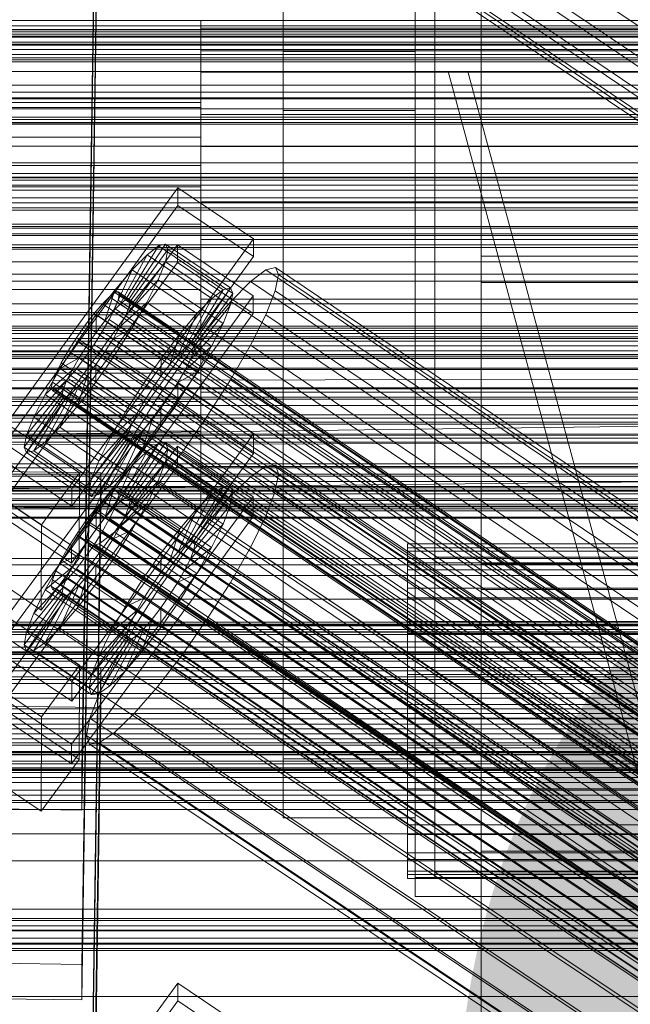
# Model space of a CAD drawing. Header units: millimetres. Extents: x -4738 to 65662, y -68080 to 6847.
# Tile 327 of 656: x -370 to -277, y -33311 to -33162. Entities that reach past the tile are written whole.
import ezdxf

# ---------------------------------------------------------------- set-up
doc = ezdxf.new("R2010")
doc.units = ezdxf.units.MM
for name, color, linetype, lineweight in [('COTAS_O', 1, 'Continuous', 0), ('frontal_briquetadora', 7, 'Continuous', 0), ('frontal_C01', 7, 'Continuous', 0), ('frontal_C02', 7, 'Continuous', 0), ('frontal_C03', 7, 'Continuous', 0), ('frontal_secador', 7, 'Continuous', 0)]:
    doc.layers.add(name, color=color, linetype=linetype, lineweight=lineweight)
doc.dimstyles.new('R19_100', dxfattribs={"dimtxt": 250, "dimasz": 150, "dimexe": 150, "dimexo": 80, "dimgap": 100, "dimtad": 1, "dimtih": 1, "dimtoh": 1, "dimdsep": 46, "dimcen": 0.09, "dimadec": 0, "dimazin": 0, "dimtfac": 1, "dimtdec": 4, "dimtofl": 0, "dimtmove": 0, "dimatfit": 3, "dimfxl": 1, "dimtolj": 1, "dimtzin": 0, "dimarcsym": 0})

# ---------------------------------------------------------------- blocks, each defined once
blk = doc.blocks.new('DIM_R30_51')
at = {"layer": 'COTAS_O'}
for p, q in [((-650, -33700), (50, -33700)), ((50, -33700), (5, -33850)), ((50, -34900), (50, -33700)), ((50, -33700), (95, -33850)), ((50, -34900), (5, -34750)), ((50, -34900), (95, -34750)), ((-650, -34900), (50, -34900))]:
    blk.add_line(p, q, dxfattribs=at)
blk.add_text('1200 O', height=250, rotation=90, dxfattribs=at).set_placement((-50, -34300))

msp = doc.modelspace()

# ---------------------------------------------------------------- linework, layer by layer
at = {"layer": 'frontal_briquetadora'}
for p, q in [((-170, -33670), (-305, -33170)), ((-305, -33170), (-302, -33170)), ((345, -33170), (-305, -33170)), ((-167, -33670), (-302, -33170))]:
    msp.add_line(p, q, dxfattribs=at)
at = {"layer": 'frontal_C01'}
for p, q in [((-357.646, -33110.284), (-360.514, -33305.395)), ((-355.541, -33109.567), (-171.232, -33233.902)), ((-357.863, -33114.168), (-173.554, -33238.503)), ((-360.514, -33310.787), (-357.646, -33115.677)), ((-352.572, -33116.191), (-168.263, -33240.526)), ((-359.326, -33117.821), (-175.016, -33242.156)), ((-355.584, -33119.252), (-171.275, -33243.586)), ((-359.83, -33120.276), (-175.521, -33244.611)), ((-359.341, -33121.366), (-175.032, -33245.701)), ((-357.893, -33121.017), (-173.584, -33245.351)), ((-300, -33197.985), (-300, -33151.469)), ((-300, -33155.362), (-300, -33202.015)), ((-342.5, -33166.88), (-342.5, -33162.272)), ((-342.5, -33162.272), (-342.5, -33163.407)), ((342.5, -33162.272), (-342.5, -33162.272)), ((-342.5, -33163.407), (-342.5, -33170.113)), ((342.5, -33163.407), (-342.5, -33163.407)), ((-342.5, -33176.531), (-342.5, -33166.88)), ((342.5, -33166.88), (-342.5, -33166.88)), ((-342.5, -33170.113), (-342.5, -33181.37)), ((342.5, -33170.113), (-342.5, -33170.113)), ((-342.5, -33174.682), (-450.5, -33174.682)), ((-342.5, -33175.444), (-342.5, -33174.682)), ((-342.5, -33174.682), (-342.5, -33177.775)), ((-342.5, -33175.444), (-450.5, -33175.444)), ((-342.5, -33179.945), (-342.5, -33175.444)), ((-342.5, -33189.755), (-342.5, -33176.531)), ((342.5, -33176.531), (-342.5, -33176.531)), ((-342.5, -33177.775), (-450.5, -33177.775)), ((-342.5, -33177.775), (-342.5, -33184.251)), ((-342.5, -33179.945), (-450.5, -33179.945)), ((-342.5, -33187.498), (-342.5, -33179.945)), ((-342.5, -33181.37), (-342.5, -33195.462)), ((342.5, -33181.37), (-342.5, -33181.37)), ((-342.5, -33184.251), (-450.5, -33184.251)), ((-342.5, -33184.251), (-342.5, -33193.125)), ((-342.5, -33187.498), (-450.5, -33187.498)), ((-373.501, -33225.492), (-345.969, -33187.638)), ((-345.981, -33190.334), (-345.969, -33187.638)), ((-345.969, -33187.638), (-334.501, -33195.374)), ((-342.5, -33196.955), (-342.5, -33187.498)), ((-342.5, -33204.538), (-342.5, -33189.755)), ((-342.5, -33189.755), (342.5, -33189.755)), ((-345.981, -33190.334), (-373.513, -33228.189)), ((-334.513, -33198.071), (-345.981, -33190.334)), ((-450.5, -33193.125), (-342.5, -33193.125)), ((-342.5, -33193.125), (-342.5, -33203.045)), ((-334.501, -33195.374), (-362.033, -33233.229)), ((-342.5, -33195.462), (-342.5, -33210.245)), ((342.5, -33195.462), (-342.5, -33195.462)), ((-334.501, -33195.374), (-334.513, -33198.071)), ((-342.5, -33196.955), (-450.5, -33196.955)), ((-373.539, -33234.12), (-346.008, -33196.266)), ((-353.892, -33204.631), (-348.918, -33196.453)), ((-353.378, -33204.507), (-347.835, -33196.192)), ((-353.205, -33204.893), (-347.47, -33197.007)), ((-348.918, -33196.453), (-350.645, -33197.773)), ((-347.835, -33196.192), (-348.918, -33196.453)), ((-348.918, -33196.453), (-339.088, -33203.084)), ((-347.847, -33198.843), (-347.47, -33197.007)), ((-347.835, -33196.192), (-338.005, -33202.823)), ((-347.47, -33197.007), (-347.835, -33196.192)), ((-347.47, -33197.007), (-337.64, -33203.638)), ((-346.02, -33198.962), (-346.008, -33196.266)), ((-346.008, -33196.266), (-334.539, -33204.002)), ((-342.5, -33206.875), (-342.5, -33196.955)), ((-346.02, -33198.962), (-373.551, -33236.816)), ((-362.045, -33235.925), (-334.513, -33198.071)), ((-354.71, -33205.256), (-350.645, -33197.773)), ((-353.384, -33205.763), (-347.847, -33198.843)), ((-350.645, -33197.773), (-352.899, -33200.063)), ((-350.645, -33197.773), (-340.816, -33204.405)), ((-348.941, -33201.576), (-347.847, -33198.843)), ((-347.847, -33198.843), (-338.017, -33205.475)), ((-334.551, -33206.698), (-346.02, -33198.962)), ((-300, -33244.638), (-300, -33197.985)), ((300, -33197.985), (-300, -33197.985)), ((-355.777, -33206.341), (-352.899, -33200.063)), ((-352.899, -33200.063), (-355.525, -33203.165)), ((-352.899, -33200.063), (-343.069, -33206.694)), ((-332.629, -33200.061), (-334.938, -33201.826)), ((-331.181, -33199.711), (-332.629, -33200.061)), ((-332.629, -33200.061), (-148.32, -33324.396)), ((-330.692, -33200.801), (-331.181, -33199.711)), ((-331.181, -33199.711), (-146.872, -33324.046)), ((-353.902, -33207.058), (-348.941, -33201.576)), ((-350.678, -33205.018), (-348.941, -33201.576)), ((-348.941, -33201.576), (-339.111, -33208.207)), ((-334.938, -33201.826), (-337.95, -33204.886)), ((-334.938, -33201.826), (-150.629, -33326.161)), ((-331.197, -33203.256), (-330.692, -33200.801)), ((-330.692, -33200.801), (-146.383, -33325.136)), ((-300, -33202.015), (-300, -33248.531)), ((300, -33202.015), (-300, -33202.015)), ((-342.5, -33203.045), (-450.5, -33203.045)), ((-355.525, -33203.165), (-358.345, -33206.868)), ((-357.021, -33207.81), (-355.525, -33203.165)), ((-355.017, -33203.402), (-355.53, -33203.526)), ((-355.525, -33203.165), (-345.695, -33209.796)), ((-354.844, -33203.788), (-355.017, -33203.402)), ((-355.017, -33203.402), (-141.218, -33347.63)), ((-339.088, -33203.084), (-344.062, -33211.262)), ((-338.005, -33202.823), (-343.549, -33211.138)), ((-342.5, -33203.045), (-342.5, -33212.502)), ((-340.816, -33204.405), (-339.088, -33203.084)), ((-339.088, -33203.084), (-338.005, -33202.823)), ((-338.005, -33202.823), (-337.64, -33203.638)), ((-332.659, -33206.909), (-331.197, -33203.256)), ((-331.197, -33203.256), (-146.887, -33327.591)), ((-334.539, -33204.002), (-362.071, -33241.856)), ((-356.348, -33204.151), (-357.415, -33205.236)), ((-355.53, -33203.526), (-356.348, -33204.151)), ((-356.348, -33204.151), (-142.549, -33348.38)), ((-355.541, -33205.952), (-355.022, -33204.658)), ((-355.53, -33203.526), (-141.731, -33347.754)), ((-355.022, -33204.658), (-354.844, -33203.788)), ((-355.022, -33204.658), (-141.224, -33348.886)), ((-354.844, -33203.788), (-141.045, -33348.016)), ((-354.71, -33205.256), (-353.892, -33204.631)), ((-353.892, -33204.631), (-353.378, -33204.507)), ((-344.062, -33211.262), (-353.892, -33204.631)), ((-353.205, -33204.893), (-353.384, -33205.763)), ((-343.549, -33211.138), (-353.378, -33204.507)), ((-353.378, -33204.507), (-353.205, -33204.893)), ((-343.376, -33211.525), (-353.205, -33204.893)), ((-340.816, -33204.405), (-344.88, -33211.888)), ((-337.64, -33203.638), (-343.376, -33211.525)), ((-343.069, -33206.694), (-340.816, -33204.405)), ((-342.5, -33218.63), (-342.5, -33204.538)), ((342.5, -33204.538), (-342.5, -33204.538)), ((-337.95, -33204.886), (-341.461, -33209.033)), ((-337.64, -33203.638), (-338.017, -33205.475)), ((-337.95, -33204.886), (-153.641, -33329.221)), ((-334.539, -33204.002), (-334.551, -33206.698)), ((-357.415, -33205.236), (-358.659, -33206.705)), ((-357.415, -33205.236), (-143.617, -33349.464)), ((-357.021, -33207.81), (-355.777, -33206.341)), ((-356.363, -33207.583), (-355.541, -33205.952)), ((-355.777, -33206.341), (-354.71, -33205.256)), ((-345.947, -33212.972), (-355.777, -33206.341)), ((-355.541, -33205.952), (-141.742, -33350.181)), ((-354.725, -33208.688), (-350.678, -33205.018)), ((-344.88, -33211.888), (-354.71, -33205.256)), ((-353.384, -33205.763), (-353.902, -33207.058)), ((-343.554, -33212.394), (-353.384, -33205.763)), ((-352.938, -33208.935), (-350.678, -33205.018)), ((-350.678, -33205.018), (-340.848, -33211.649)), ((-338.017, -33205.475), (-343.554, -33212.394)), ((-338.017, -33205.475), (-339.111, -33208.207)), ((-342.5, -33206.875), (-450.5, -33206.875)), ((-362.083, -33244.553), (-334.551, -33206.698)), ((-358.345, -33206.868), (-361.166, -33210.921)), ((-358.659, -33206.705), (-359.995, -33208.459)), ((-358.659, -33206.705), (-144.861, -33350.933)), ((-358.345, -33206.868), (-358.357, -33209.565)), ((-358.357, -33209.565), (-357.021, -33207.81)), ((-348.515, -33213.5), (-358.345, -33206.868)), ((-357.434, -33209.438), (-356.363, -33207.583)), ((-347.191, -33214.441), (-357.021, -33207.81)), ((-356.363, -33207.583), (-142.565, -33351.811)), ((-353.902, -33207.058), (-354.725, -33208.688)), ((-344.073, -33213.689), (-353.902, -33207.058)), ((-343.069, -33206.694), (-345.947, -33212.972)), ((-345.695, -33209.796), (-343.069, -33206.694)), ((-342.5, -33215.749), (-342.5, -33206.875)), ((-334.981, -33211.511), (-332.659, -33206.909)), ((-332.659, -33206.909), (-148.35, -33331.244)), ((-359.995, -33208.459), (-361.332, -33210.379)), ((-146.196, -33352.688), (-359.995, -33208.459)), ((-358.68, -33211.393), (-357.434, -33209.438)), ((-357.434, -33209.438), (-143.635, -33353.667)), ((-354.725, -33208.688), (-355.796, -33210.544)), ((-355.796, -33210.544), (-352.938, -33208.935)), ((-355.569, -33213.061), (-352.938, -33208.935)), ((-344.895, -33215.319), (-354.725, -33208.688)), ((-352.938, -33208.935), (-343.108, -33215.567)), ((-341.461, -33209.033), (-345.231, -33213.984)), ((-339.111, -33208.207), (-344.073, -33213.689)), ((-341.461, -33209.033), (-157.152, -33333.368)), ((-339.111, -33208.207), (-340.848, -33211.649)), ((-361.166, -33210.921), (-363.797, -33215.047)), ((-361.332, -33210.379), (-362.578, -33212.333)), ((-361.332, -33210.379), (-147.533, -33354.607)), ((-359.693, -33211.484), (-361.166, -33210.921)), ((-361.166, -33210.921), (-351.336, -33217.552)), ((-359.693, -33211.484), (-358.357, -33209.565)), ((-358.357, -33209.565), (-348.527, -33216.196)), ((-355.796, -33210.544), (-357.042, -33212.498)), ((-345.966, -33217.175), (-355.796, -33210.544)), ((-348.515, -33213.5), (-345.695, -33209.796)), ((-345.695, -33209.796), (-347.191, -33214.441)), ((-342.5, -33210.245), (-342.5, -33223.469)), ((342.5, -33210.245), (-342.5, -33210.245)), ((-362.578, -33212.333), (-363.648, -33214.189)), ((-362.578, -33212.333), (-148.779, -33356.562)), ((-360.939, -33213.438), (-359.693, -33211.484)), ((-360.017, -33213.312), (-358.68, -33211.393)), ((-349.863, -33218.115), (-359.693, -33211.484)), ((-358.68, -33211.393), (-144.881, -33355.621)), ((-344.88, -33211.888), (-345.947, -33212.972)), ((-340.848, -33211.649), (-344.895, -33215.319)), ((-344.062, -33211.262), (-344.88, -33211.888)), ((-344.073, -33213.689), (-343.554, -33212.394)), ((-343.549, -33211.138), (-344.062, -33211.262)), ((-343.554, -33212.394), (-343.376, -33211.525)), ((-343.376, -33211.525), (-343.549, -33211.138)), ((-340.848, -33211.649), (-343.108, -33215.567)), ((-338.003, -33216.748), (-334.981, -33211.511)), ((-334.981, -33211.511), (-150.672, -33335.846)), ((-342.5, -33212.502), (-450.5, -33212.502)), ((-360.939, -33213.438), (-363.797, -33215.047)), ((-362.01, -33215.294), (-360.939, -33213.438)), ((-361.352, -33215.067), (-360.017, -33213.312)), ((-351.109, -33220.07), (-360.939, -33213.438)), ((-360.017, -33213.312), (-146.218, -33357.541)), ((-358.39, -33217.114), (-355.569, -33213.061)), ((-357.042, -33212.498), (-358.378, -33214.418)), ((-357.042, -33212.498), (-355.569, -33213.061)), ((-347.212, -33219.129), (-357.042, -33212.498)), ((-355.569, -33213.061), (-345.739, -33219.692)), ((-351.336, -33217.552), (-348.515, -33213.5)), ((-348.527, -33216.196), (-348.515, -33213.5)), ((-345.947, -33212.972), (-347.191, -33214.441)), ((-344.895, -33215.319), (-344.073, -33213.689)), ((-342.5, -33212.502), (-342.5, -33220.055)), ((-363.797, -33215.047), (-366.057, -33218.964)), ((-362.01, -33215.294), (-366.057, -33218.964)), ((-363.648, -33214.189), (-364.471, -33215.819)), ((-363.797, -33215.047), (-353.967, -33221.678)), ((-363.648, -33214.189), (-149.85, -33358.417)), ((-362.833, -33216.925), (-362.01, -33215.294)), ((-362.596, -33216.536), (-361.352, -33215.067)), ((-352.18, -33221.925), (-362.01, -33215.294)), ((-361.352, -33215.067), (-147.554, -33359.295)), ((-358.378, -33214.418), (-359.714, -33216.172)), ((-358.378, -33214.418), (-358.39, -33217.114)), ((-348.548, -33221.049), (-358.378, -33214.418)), ((-345.231, -33213.984), (-349.002, -33219.402)), ((-347.191, -33214.441), (-348.527, -33216.196)), ((-345.966, -33217.175), (-344.895, -33215.319)), ((-160.922, -33338.319), (-345.231, -33213.984)), ((-342.5, -33215.749), (-450.5, -33215.749)), ((-362.833, -33216.925), (-367.794, -33222.406)), ((-364.471, -33215.819), (-364.989, -33217.114)), ((-364.471, -33215.819), (-150.672, -33360.048)), ((-363.664, -33217.621), (-362.596, -33216.536)), ((-363.351, -33218.219), (-362.833, -33216.925)), ((-353.003, -33223.556), (-362.833, -33216.925)), ((-362.596, -33216.536), (-148.798, -33360.764)), ((-359.714, -33216.172), (-361.21, -33220.817)), ((-359.714, -33216.172), (-360.958, -33217.641)), ((-349.884, -33222.803), (-359.714, -33216.172)), ((-348.527, -33216.196), (-349.863, -33218.115)), ((-343.108, -33215.567), (-345.966, -33217.175)), ((-343.108, -33215.567), (-345.739, -33219.692)), ((-342.5, -33222.225), (-342.5, -33215.749)), ((-341.52, -33222.263), (-338.003, -33216.748)), ((-338.003, -33216.748), (-153.694, -33341.082)), ((-363.351, -33218.219), (-368.888, -33225.139)), ((-364.989, -33217.114), (-365.168, -33217.984)), ((-365.168, -33217.984), (-364.995, -33218.37)), ((-365.168, -33217.984), (-151.369, -33362.212)), ((-364.995, -33218.37), (-364.482, -33218.246)), ((-364.995, -33218.37), (-151.196, -33362.598)), ((-364.989, -33217.114), (-151.191, -33361.342)), ((-364.482, -33218.246), (-363.664, -33217.621)), ((-364.482, -33218.246), (-150.683, -33362.474)), ((-360.958, -33217.641), (-363.836, -33223.919)), ((-363.664, -33217.621), (-149.865, -33361.849)), ((-363.53, -33219.089), (-363.351, -33218.219)), ((-353.521, -33224.85), (-363.351, -33218.219)), ((-360.958, -33217.641), (-362.025, -33218.726)), ((-361.21, -33220.817), (-358.39, -33217.114)), ((-351.128, -33224.273), (-360.958, -33217.641)), ((-358.39, -33217.114), (-348.56, -33223.745)), ((-353.967, -33221.678), (-351.336, -33217.552)), ((-351.336, -33217.552), (-349.863, -33218.115)), ((-349.863, -33218.115), (-351.109, -33220.07)), ((-347.212, -33219.129), (-345.966, -33217.175)), ((-363.53, -33219.089), (-369.265, -33226.975)), ((-363.357, -33219.475), (-368.9, -33227.79)), ((-362.843, -33219.351), (-367.817, -33227.529)), ((-366.057, -33218.964), (-367.794, -33222.406)), ((-362.025, -33218.726), (-366.09, -33226.209)), ((-366.057, -33218.964), (-356.228, -33225.595)), ((-363.357, -33219.475), (-363.53, -33219.089)), ((-353.7, -33225.72), (-363.53, -33219.089)), ((-362.843, -33219.351), (-363.357, -33219.475)), ((-353.527, -33226.106), (-363.357, -33219.475)), ((-362.025, -33218.726), (-362.843, -33219.351)), ((-353.014, -33225.982), (-362.843, -33219.351)), ((-352.196, -33225.357), (-362.025, -33218.726)), ((-349.002, -33219.402), (-352.519, -33224.918)), ((-349.002, -33219.402), (-164.693, -33343.737)), ((-345.739, -33219.692), (-348.56, -33223.745)), ((-348.548, -33221.049), (-347.212, -33219.129)), ((-345.739, -33219.692), (-347.212, -33219.129)), ((-342.5, -33229.887), (-342.5, -33218.63)), ((342.5, -33218.63), (-342.5, -33218.63)), ((-342.5, -33220.055), (-450.5, -33220.055)), ((-363.836, -33223.919), (-361.21, -33220.817)), ((-361.21, -33220.817), (-351.38, -33227.449)), ((-353.967, -33221.678), (-351.109, -33220.07)), ((-351.109, -33220.07), (-352.18, -33221.925)), ((-349.884, -33222.803), (-348.548, -33221.049)), ((-348.56, -33223.745), (-348.548, -33221.049)), ((-342.5, -33220.055), (-342.5, -33224.556)), ((-342.5, -33222.225), (-450.5, -33222.225)), ((-367.794, -33222.406), (-368.888, -33225.139)), ((-367.794, -33222.406), (-357.964, -33229.037)), ((-356.228, -33225.595), (-353.967, -33221.678)), ((-356.228, -33225.595), (-352.18, -33221.925)), ((-352.18, -33221.925), (-353.003, -33223.556)), ((-351.38, -33227.449), (-349.884, -33222.803)), ((-351.128, -33224.273), (-349.884, -33222.803)), ((-345.291, -33227.681), (-341.52, -33222.263)), ((-342.5, -33225.318), (-342.5, -33222.225)), ((-341.52, -33222.263), (-157.211, -33346.598)), ((-372.35, -33223.106), (-360.882, -33230.843)), ((-366.09, -33226.209), (-363.836, -33223.919)), ((-363.836, -33223.919), (-354.006, -33230.551)), ((-357.964, -33229.037), (-353.003, -33223.556)), ((-354.006, -33230.551), (-351.128, -33224.273)), ((-353.003, -33223.556), (-353.521, -33224.85)), ((-352.196, -33225.357), (-351.128, -33224.273)), ((-348.56, -33223.745), (-351.38, -33227.449)), ((-342.5, -33223.469), (-342.5, -33233.12)), ((342.5, -33223.469), (-342.5, -33223.469)), ((-342.5, -33224.556), (-450.5, -33224.556)), ((-342.5, -33225.318), (-450.5, -33225.318)), ((-362.033, -33233.229), (-373.501, -33225.492)), ((-368.888, -33225.139), (-369.265, -33226.975)), ((-368.888, -33225.139), (-359.058, -33231.77)), ((-359.436, -33233.606), (-353.7, -33225.72)), ((-359.058, -33231.77), (-353.521, -33224.85)), ((-357.964, -33229.037), (-356.228, -33225.595)), ((-356.26, -33232.84), (-352.196, -33225.357)), ((-352.519, -33224.918), (-355.541, -33230.154)), ((-353.521, -33224.85), (-353.7, -33225.72)), ((-353.7, -33225.72), (-353.527, -33226.106)), ((-353.014, -33225.982), (-352.196, -33225.357)), ((-352.519, -33224.918), (-168.21, -33349.252)), ((-342.5, -33224.556), (-342.5, -33225.318)), ((-369.265, -33226.975), (-368.9, -33227.79)), ((-369.265, -33226.975), (-359.436, -33233.606)), ((-367.817, -33227.529), (-366.09, -33226.209)), ((-366.09, -33226.209), (-356.26, -33232.84)), ((-359.07, -33234.422), (-353.527, -33226.106)), ((-357.987, -33234.16), (-353.014, -33225.982)), ((-353.527, -33226.106), (-353.014, -33225.982)), ((-373.513, -33228.189), (-362.045, -33235.925)), ((-368.9, -33227.79), (-367.817, -33227.529)), ((-368.9, -33227.79), (-359.07, -33234.422)), ((-367.817, -33227.529), (-357.987, -33234.16)), ((-351.38, -33227.449), (-354.006, -33230.551)), ((-349.061, -33232.632), (-345.291, -33227.681)), ((-345.291, -33227.681), (-160.982, -33352.016)), ((-359.058, -33231.77), (-357.964, -33229.037)), ((-355.541, -33230.154), (-357.863, -33234.756)), ((-355.541, -33230.154), (-171.232, -33354.489)), ((-342.5, -33236.593), (-342.5, -33229.887)), ((342.5, -33229.887), (-342.5, -33229.887)), ((-366.618, -33238.729), (-378.086, -33230.993)), ((-375.644, -33230.626), (-357.646, -33230.872)), ((-360.882, -33230.843), (-366.618, -33238.729)), ((-360.882, -33230.843), (-360.939, -33243.784)), ((-357.646, -33230.872), (-360.514, -33425.982)), ((-359.436, -33233.606), (-359.058, -33231.77)), ((-357.646, -33230.872), (-357.646, -33236.264)), ((-354.006, -33230.551), (-356.26, -33232.84)), ((-362.045, -33235.925), (-362.033, -33233.229)), ((-356.26, -33232.84), (-357.987, -33234.16)), ((-352.572, -33236.779), (-349.061, -33232.632)), ((-349.061, -33232.632), (-164.752, -33356.967)), ((-342.5, -33233.12), (-342.5, -33237.728)), ((342.5, -33233.12), (-342.5, -33233.12)), ((-362.071, -33241.856), (-373.539, -33234.12)), ((-359.07, -33234.422), (-359.436, -33233.606)), ((-357.863, -33234.756), (-359.326, -33238.409)), ((-357.987, -33234.16), (-359.07, -33234.422)), ((-357.863, -33234.756), (-173.554, -33359.091)), ((-357.646, -33236.264), (-375.644, -33236.019)), ((-360.939, -33243.784), (-372.408, -33236.048)), ((-360.514, -33431.375), (-357.646, -33236.264)), ((-373.551, -33236.816), (-362.083, -33244.553)), ((-355.584, -33239.839), (-352.572, -33236.779)), ((-352.572, -33236.779), (-168.263, -33361.114)), ((-342.5, -33237.728), (-342.5, -33236.593)), ((342.5, -33236.593), (-342.5, -33236.593)), ((342.5, -33237.728), (-342.5, -33237.728)), ((-366.675, -33251.671), (-366.618, -33238.729)), ((-359.326, -33238.409), (-359.83, -33240.864)), ((-359.326, -33238.409), (-175.016, -33362.744)), ((-357.893, -33241.604), (-355.584, -33239.839)), ((-355.584, -33239.839), (-171.275, -33364.174)), ((-362.083, -33244.553), (-362.071, -33241.856)), ((-359.83, -33240.864), (-359.341, -33241.954)), ((-359.83, -33240.864), (-175.521, -33365.199)), ((-359.341, -33241.954), (-357.893, -33241.604)), ((-359.341, -33241.954), (-175.032, -33366.289)), ((-357.893, -33241.604), (-173.584, -33365.939)), ((-366.675, -33251.671), (-360.939, -33243.784)), ((-378.143, -33243.934), (-366.675, -33251.671)), ((-300, -33288.249), (-300, -33244.638)), ((300, -33244.638), (-300, -33244.638)), ((-300, -33248.531), (-300, -33291.739)), ((300, -33248.531), (-300, -33248.531)), ((-300, -33325.846), (-300, -33288.249)), ((300, -33288.249), (-300, -33288.249)), ((-300, -33291.739), (-300, -33328.696)), ((300, -33291.739), (-300, -33291.739)), ((-425, -33300.22), (425, -33300.22)), ((-360.514, -33305.395), (-378.512, -33305.149)), ((-360.514, -33310.787), (-360.514, -33305.395)), ((-373.501, -33346.08), (-345.969, -33308.226)), ((-345.981, -33310.922), (-345.969, -33308.226)), ((-345.969, -33308.226), (-334.501, -33315.962)), ((-378.512, -33310.542), (-360.514, -33310.787)), ((-345.981, -33310.922), (-373.513, -33348.776)), ((-334.513, -33318.658), (-345.981, -33310.922))]:
    msp.add_line(p, q, dxfattribs=at)
at = {"layer": 'frontal_C02'}
for p, q in [((-330, -33166.943), (-330, -33033.306)), ((-310, -33166.943), (-310, -33033.306)), ((-330, -33042.247), (-330, -33175.884)), ((-310, -33175.884), (-310, -33042.247)), ((-357.646, -33082.633), (-360.514, -33276.038)), ((-360.514, -33282), (-357.646, -33088.595)), ((-310, -33244.514), (-310, -33113.371)), ((-307, -33113.371), (-307, -33244.514)), ((-330, -33274.241), (-330, -33140.605)), ((-310, -33274.241), (-310, -33140.605)), ((-330, -33149.546), (-330, -33283.183)), ((-310, -33283.183), (-310, -33149.546)), ((-310, -33292.241), (-310, -33161.099)), ((-310, -33163.962), (-310, -33161.099)), ((-307, -33292.241), (-307, -33161.099)), ((-425, -33163.647), (425, -33163.647)), ((310, -33163.962), (-310, -33163.962)), ((-310, -33163.962), (-310, -33295.105)), ((-310, -33166.943), (-330, -33166.943)), ((-330, -33166.943), (-330, -33175.884)), ((-310, -33175.884), (-310, -33166.943)), ((450, -33173.108), (-450, -33173.108)), ((-330, -33175.884), (-310, -33175.884)), ((450, -33194.595), (-450, -33194.595)), ((-450, -33206.517), (450, -33206.517)), ((-373.501, -33254.816), (-345.969, -33217.293)), ((-345.981, -33220.274), (-345.969, -33217.293)), ((-345.969, -33217.293), (-334.501, -33224.963)), ((-345.981, -33220.274), (-373.513, -33257.796)), ((-334.513, -33227.943), (-345.981, -33220.274)), ((-334.501, -33224.963), (-362.033, -33262.485)), ((-334.501, -33224.963), (-334.513, -33227.943)), ((-373.539, -33264.354), (-346.008, -33226.831)), ((-353.892, -33234.646), (-348.918, -33226.386)), ((-353.378, -33234.59), (-347.835, -33226.268)), ((-353.205, -33235.044), (-347.47, -33227.227)), ((-348.918, -33226.386), (-350.645, -33227.573)), ((-347.835, -33226.268), (-348.918, -33226.386)), ((-348.918, -33226.386), (-339.088, -33232.959)), ((-347.847, -33229.199), (-347.47, -33227.227)), ((-347.835, -33226.268), (-338.005, -33232.841)), ((-347.47, -33227.227), (-347.835, -33226.268)), ((-347.47, -33227.227), (-337.64, -33233.801)), ((-346.02, -33229.812), (-346.008, -33226.831)), ((-346.008, -33226.831), (-334.539, -33234.5)), ((-362.045, -33265.466), (-334.513, -33227.943)), ((-354.71, -33235.208), (-350.645, -33227.573)), ((-350.645, -33227.573), (-352.899, -33229.749)), ((-350.645, -33227.573), (-340.816, -33234.147)), ((-346.02, -33229.812), (-373.551, -33267.334)), ((-355.777, -33236.239), (-352.899, -33229.749)), ((-352.899, -33229.749), (-355.525, -33232.766)), ((-353.384, -33235.978), (-347.847, -33229.199)), ((-352.899, -33229.749), (-343.069, -33236.323)), ((-348.941, -33232.049), (-347.847, -33229.199)), ((-347.847, -33229.199), (-338.017, -33235.773)), ((-334.551, -33237.481), (-346.02, -33229.812)), ((-332.629, -33229.864), (-334.938, -33231.451)), ((-331.181, -33229.706), (-332.629, -33229.864)), ((-332.629, -33229.864), (-148.32, -33353.118)), ((-330.692, -33230.989), (-331.181, -33229.706)), ((-331.181, -33229.706), (-146.872, -33352.961)), ((-334.938, -33231.451), (-337.95, -33234.361)), ((-334.938, -33231.451), (-150.629, -33354.706)), ((-331.197, -33233.625), (-330.692, -33230.989)), ((-330.692, -33230.989), (-146.383, -33354.244)), ((-355.525, -33232.766), (-358.345, -33236.417)), ((-357.021, -33237.668), (-355.525, -33232.766)), ((-355.525, -33232.766), (-345.695, -33239.339)), ((-353.902, -33237.328), (-348.941, -33232.049)), ((-350.678, -33235.582), (-348.941, -33232.049)), ((-348.941, -33232.049), (-339.111, -33238.622)), ((-339.088, -33232.959), (-344.062, -33241.219)), ((-338.005, -33232.841), (-343.549, -33241.163)), ((-340.816, -33234.147), (-339.088, -33232.959)), ((-339.088, -33232.959), (-338.005, -33232.841)), ((-338.005, -33232.841), (-337.64, -33233.801)), ((-334.539, -33234.5), (-362.071, -33272.023)), ((-356.348, -33234.113), (-357.415, -33235.143)), ((-355.53, -33233.55), (-356.348, -33234.113)), ((-356.348, -33234.113), (-142.549, -33377.088)), ((-355.017, -33233.494), (-355.53, -33233.55)), ((-355.53, -33233.55), (-141.731, -33376.525)), ((-355.022, -33234.883), (-354.844, -33233.949)), ((-354.844, -33233.949), (-355.017, -33233.494)), ((-355.017, -33233.494), (-141.218, -33376.47)), ((-354.844, -33233.949), (-141.045, -33376.924)), ((-354.71, -33235.208), (-353.892, -33234.646)), ((-353.892, -33234.646), (-353.378, -33234.59)), ((-344.062, -33241.219), (-353.892, -33234.646)), ((-343.549, -33241.163), (-353.378, -33234.59)), ((-353.378, -33234.59), (-353.205, -33235.044)), ((-340.816, -33234.147), (-344.88, -33241.782)), ((-337.64, -33233.801), (-343.376, -33241.618)), ((-343.069, -33236.323), (-340.816, -33234.147)), ((-337.95, -33234.361), (-341.461, -33238.393)), ((-337.64, -33233.801), (-338.017, -33235.773)), ((-337.95, -33234.361), (-153.641, -33357.615)), ((-334.539, -33234.5), (-334.551, -33237.481)), ((-332.659, -33237.434), (-331.197, -33233.625)), ((-331.197, -33233.625), (-146.887, -33356.88)), ((-357.415, -33235.143), (-358.659, -33236.572)), ((-357.415, -33235.143), (-143.617, -33378.119)), ((-357.021, -33237.668), (-355.777, -33236.239)), ((-356.363, -33237.906), (-355.541, -33236.233)), ((-355.777, -33236.239), (-354.71, -33235.208)), ((-345.947, -33242.813), (-355.777, -33236.239)), ((-355.541, -33236.233), (-355.022, -33234.883)), ((-355.541, -33236.233), (-141.742, -33379.208)), ((-355.022, -33234.883), (-141.224, -33377.858)), ((-354.725, -33239.002), (-350.678, -33235.582)), ((-344.88, -33241.782), (-354.71, -33235.208)), ((-353.384, -33235.978), (-353.902, -33237.328)), ((-353.205, -33235.044), (-353.384, -33235.978)), ((-343.554, -33242.552), (-353.384, -33235.978)), ((-343.376, -33241.618), (-353.205, -33235.044)), ((-352.938, -33239.558), (-350.678, -33235.582)), ((-350.678, -33235.582), (-340.848, -33242.155)), ((-343.069, -33236.323), (-345.947, -33242.813)), ((-345.695, -33239.339), (-343.069, -33236.323)), ((-338.017, -33235.773), (-343.554, -33242.552)), ((-338.017, -33235.773), (-339.111, -33238.622)), ((-362.083, -33275.003), (-334.551, -33237.481)), ((-358.345, -33236.417), (-361.166, -33240.454)), ((-358.659, -33236.572), (-359.995, -33238.302)), ((-358.659, -33236.572), (-144.861, -33379.548)), ((-358.345, -33236.417), (-358.357, -33239.397)), ((-358.357, -33239.397), (-357.021, -33237.668)), ((-348.515, -33242.99), (-358.345, -33236.417)), ((-347.191, -33244.241), (-357.021, -33237.668)), ((-353.902, -33237.328), (-354.725, -33239.002)), ((-344.073, -33243.902), (-353.902, -33237.328)), ((-334.981, -33242.158), (-332.659, -33237.434)), ((-332.659, -33237.434), (-148.35, -33360.689)), ((-359.995, -33238.302), (-361.332, -33240.214)), ((-146.196, -33381.277), (-359.995, -33238.302)), ((-357.434, -33239.79), (-356.363, -33237.906)), ((-356.363, -33237.906), (-142.565, -33380.882)), ((-354.725, -33239.002), (-355.796, -33240.885)), ((-344.895, -33245.575), (-354.725, -33239.002)), ((-348.515, -33242.99), (-345.695, -33239.339)), ((-345.695, -33239.339), (-347.191, -33244.241)), ((-341.461, -33238.393), (-345.231, -33243.274)), ((-339.111, -33238.622), (-344.073, -33243.902)), ((-341.461, -33238.393), (-157.152, -33361.648)), ((-339.111, -33238.622), (-340.848, -33242.155)), ((-361.166, -33240.454), (-363.797, -33244.602)), ((-361.332, -33240.214), (-362.578, -33242.179)), ((-361.332, -33240.214), (-147.533, -33383.189)), ((-359.693, -33241.31), (-361.166, -33240.454)), ((-361.166, -33240.454), (-351.336, -33247.028)), ((-359.693, -33241.31), (-358.357, -33239.397)), ((-358.68, -33241.754), (-357.434, -33239.79)), ((-358.357, -33239.397), (-348.527, -33245.971)), ((-357.434, -33239.79), (-143.635, -33382.765)), ((-355.796, -33240.885), (-352.938, -33239.558)), ((-355.569, -33243.706), (-352.938, -33239.558)), ((-352.938, -33239.558), (-343.108, -33246.131)), ((-362.578, -33242.179), (-363.648, -33244.062)), ((-362.578, -33242.179), (-148.779, -33385.154)), ((-360.939, -33243.275), (-359.693, -33241.31)), ((-360.017, -33243.667), (-358.68, -33241.754)), ((-349.863, -33247.883), (-359.693, -33241.31)), ((-358.68, -33241.754), (-144.881, -33384.73)), ((-355.796, -33240.885), (-357.042, -33242.85)), ((-345.966, -33247.459), (-355.796, -33240.885)), ((-344.88, -33241.782), (-345.947, -33242.813)), ((-340.848, -33242.155), (-344.895, -33245.575)), ((-344.062, -33241.219), (-344.88, -33241.782)), ((-343.549, -33241.163), (-344.062, -33241.219)), ((-343.554, -33242.552), (-343.376, -33241.618)), ((-343.376, -33241.618), (-343.549, -33241.163)), ((-340.848, -33242.155), (-343.108, -33246.131)), ((-338.003, -33247.473), (-334.981, -33242.158)), ((-334.981, -33242.158), (-150.672, -33365.412)), ((-311.15, -33242.755), (-311.15, -33241.621)), ((-311.15, -33241.621), (-311.15, -33242.218)), ((-311.15, -33241.621), (311.15, -33241.621)), ((-311.15, -33242.218), (-311.15, -33244.503)), ((-311.15, -33242.218), (311.15, -33242.218)), ((-360.939, -33243.275), (-363.797, -33244.602)), ((-362.01, -33245.158), (-360.939, -33243.275)), ((-361.352, -33245.396), (-360.017, -33243.667)), ((-351.109, -33249.848), (-360.939, -33243.275)), ((-360.017, -33243.667), (-146.218, -33386.642)), ((-358.39, -33247.743), (-355.569, -33243.706)), ((-357.042, -33242.85), (-358.378, -33244.762)), ((-357.042, -33242.85), (-355.569, -33243.706)), ((-347.212, -33249.424), (-357.042, -33242.85)), ((-355.569, -33243.706), (-345.739, -33250.279)), ((-351.336, -33247.028), (-348.515, -33242.99)), ((-345.231, -33243.274), (-349.002, -33248.671)), ((-348.527, -33245.971), (-348.515, -33242.99)), ((-345.947, -33242.813), (-347.191, -33244.241)), ((-160.922, -33366.529), (-345.231, -33243.274)), ((-344.073, -33243.902), (-343.554, -33242.552)), ((-311.15, -33245.54), (-311.15, -33242.755)), ((-311.15, -33242.755), (311.15, -33242.755)), ((-307, -33244.514), (-307, -33243.62)), ((-307, -33243.62), (307, -33243.62)), ((-307, -33291.347), (-307, -33243.62)), ((-363.797, -33244.602), (-366.057, -33248.578)), ((-362.01, -33245.158), (-366.057, -33248.578)), ((-363.648, -33244.062), (-364.471, -33245.736)), ((-363.797, -33244.602), (-353.967, -33251.175)), ((-363.648, -33244.062), (-149.85, -33387.038)), ((-362.833, -33246.832), (-362.01, -33245.158)), ((-352.18, -33251.731), (-362.01, -33245.158)), ((-358.378, -33244.762), (-359.714, -33246.492)), ((-358.378, -33244.762), (-358.39, -33247.743)), ((-348.548, -33251.336), (-358.378, -33244.762)), ((-347.191, -33244.241), (-348.527, -33245.971)), ((-344.895, -33245.575), (-344.073, -33243.902)), ((-311.15, -33244.503), (-311.15, -33248.321)), ((-311.15, -33244.503), (311.15, -33244.503)), ((-307, -33244.514), (-310, -33244.514)), ((-310, -33244.514), (-310, -33292.241)), ((-307, -33292.241), (-307, -33244.514)), ((307, -33244.514), (-307, -33244.514)), ((-364.471, -33245.736), (-364.989, -33247.086)), ((-364.471, -33245.736), (-150.672, -33388.711)), ((-362.596, -33246.825), (-361.352, -33245.396)), ((-361.352, -33245.396), (-147.554, -33388.372)), ((-359.714, -33246.492), (-361.21, -33251.394)), ((-359.714, -33246.492), (-360.958, -33247.921)), ((-349.884, -33253.065), (-359.714, -33246.492)), ((-348.527, -33245.971), (-349.863, -33247.883)), ((-345.966, -33247.459), (-344.895, -33245.575)), ((-343.108, -33246.131), (-345.966, -33247.459)), ((-343.108, -33246.131), (-345.739, -33250.279)), ((-311.15, -33249.788), (-311.15, -33245.54)), ((-311.15, -33245.54), (311.15, -33245.54)), ((-363.351, -33248.181), (-368.888, -33254.961)), ((-362.833, -33246.832), (-367.794, -33252.111)), ((-364.989, -33247.086), (-365.168, -33248.02)), ((-365.168, -33248.02), (-364.995, -33248.474)), ((-365.168, -33248.02), (-151.369, -33390.995)), ((-364.989, -33247.086), (-151.191, -33390.061)), ((-364.482, -33248.418), (-363.664, -33247.856)), ((-360.958, -33247.921), (-363.836, -33254.41)), ((-363.664, -33247.856), (-362.596, -33246.825)), ((-363.664, -33247.856), (-149.865, -33390.831)), ((-363.53, -33249.115), (-363.351, -33248.181)), ((-363.351, -33248.181), (-362.833, -33246.832)), ((-353.521, -33254.755), (-363.351, -33248.181)), ((-353.003, -33253.405), (-362.833, -33246.832)), ((-362.596, -33246.825), (-148.798, -33389.8)), ((-360.958, -33247.921), (-362.025, -33248.951)), ((-361.21, -33251.394), (-358.39, -33247.743)), ((-351.128, -33254.494), (-360.958, -33247.921)), ((-358.39, -33247.743), (-348.56, -33254.316)), ((-353.967, -33251.175), (-351.336, -33247.028)), ((-351.336, -33247.028), (-349.863, -33247.883)), ((-349.863, -33247.883), (-351.109, -33249.848)), ((-347.212, -33249.424), (-345.966, -33247.459)), ((-341.52, -33253.018), (-338.003, -33247.473)), ((-338.003, -33247.473), (-153.694, -33370.728)), ((-363.53, -33249.115), (-369.265, -33256.933)), ((-363.357, -33249.57), (-368.9, -33257.892)), ((-362.843, -33249.514), (-367.817, -33257.774)), ((-366.057, -33248.578), (-367.794, -33252.111)), ((-362.025, -33248.951), (-366.09, -33256.587)), ((-366.057, -33248.578), (-356.228, -33255.152)), ((-364.995, -33248.474), (-364.482, -33248.418)), ((-364.995, -33248.474), (-151.196, -33391.45)), ((-364.482, -33248.418), (-150.683, -33391.394)), ((-363.357, -33249.57), (-363.53, -33249.115)), ((-353.7, -33255.689), (-363.53, -33249.115)), ((-362.843, -33249.514), (-363.357, -33249.57)), ((-353.527, -33256.143), (-363.357, -33249.57)), ((-362.025, -33248.951), (-362.843, -33249.514)), ((-353.014, -33256.088), (-362.843, -33249.514)), ((-352.196, -33255.525), (-362.025, -33248.951)), ((-349.002, -33248.671), (-352.519, -33254.216)), ((-349.002, -33248.671), (-164.693, -33371.926)), ((-348.548, -33251.336), (-347.212, -33249.424)), ((-345.739, -33250.279), (-347.212, -33249.424)), ((-311.15, -33248.321), (-311.15, -33253.412)), ((-311.15, -33248.321), (311.15, -33248.321)), ((-311.15, -33255.209), (-311.15, -33249.788)), ((-311.15, -33249.788), (311.15, -33249.788)), ((-356.228, -33255.152), (-353.967, -33251.175)), ((-353.967, -33251.175), (-351.109, -33249.848)), ((-351.109, -33249.848), (-352.18, -33251.731)), ((-345.739, -33250.279), (-348.56, -33254.316)), ((-372.35, -33252.358), (-360.882, -33260.028)), ((-367.794, -33252.111), (-368.888, -33254.961)), ((-367.794, -33252.111), (-357.964, -33258.685)), ((-363.836, -33254.41), (-361.21, -33251.394)), ((-361.21, -33251.394), (-351.38, -33257.968)), ((-356.228, -33255.152), (-352.18, -33251.731)), ((-352.18, -33251.731), (-353.003, -33253.405)), ((-349.884, -33253.065), (-348.548, -33251.336)), ((-348.56, -33254.316), (-348.548, -33251.336)), ((-357.964, -33258.685), (-353.003, -33253.405)), ((-352.519, -33254.216), (-355.541, -33259.532)), ((-353.003, -33253.405), (-353.521, -33254.755)), ((-352.519, -33254.216), (-168.21, -33377.471)), ((-351.38, -33257.968), (-349.884, -33253.065)), ((-351.128, -33254.494), (-349.884, -33253.065)), ((-345.291, -33258.415), (-341.52, -33253.018)), ((-341.52, -33253.018), (-157.211, -33376.273)), ((-311.15, -33253.412), (-311.15, -33259.43)), ((-311.15, -33253.412), (311.15, -33253.412)), ((-362.033, -33262.485), (-373.501, -33254.816)), ((-368.888, -33254.961), (-369.265, -33256.933)), ((-368.888, -33254.961), (-359.058, -33261.534)), ((-366.09, -33256.587), (-363.836, -33254.41)), ((-363.836, -33254.41), (-354.006, -33260.984)), ((-359.436, -33263.506), (-353.7, -33255.689)), ((-359.058, -33261.534), (-353.521, -33254.755)), ((-357.964, -33258.685), (-356.228, -33255.152)), ((-356.26, -33263.16), (-352.196, -33255.525)), ((-354.006, -33260.984), (-351.128, -33254.494)), ((-353.521, -33254.755), (-353.7, -33255.689)), ((-353.7, -33255.689), (-353.527, -33256.143)), ((-353.014, -33256.088), (-352.196, -33255.525)), ((-352.196, -33255.525), (-351.128, -33254.494)), ((-348.56, -33254.316), (-351.38, -33257.968)), ((-311.15, -33261.434), (-311.15, -33255.209)), ((-311.15, -33255.209), (311.15, -33255.209)), ((-369.265, -33256.933), (-368.9, -33257.892)), ((-369.265, -33256.933), (-359.436, -33263.506)), ((-367.817, -33257.774), (-366.09, -33256.587)), ((-366.09, -33256.587), (-356.26, -33263.16)), ((-359.07, -33264.466), (-353.527, -33256.143)), ((-357.987, -33264.348), (-353.014, -33256.088)), ((-353.527, -33256.143), (-353.014, -33256.088)), ((-440, -33258.008), (440, -33258.008)), ((-440, -33258.219), (440, -33258.219)), ((-440, -33258.409), (440, -33258.409)), ((-373.513, -33257.796), (-362.045, -33265.466)), ((-368.9, -33257.892), (-367.817, -33257.774)), ((-368.9, -33257.892), (-359.07, -33264.466)), ((-367.817, -33257.774), (-357.987, -33264.348)), ((-359.058, -33261.534), (-357.964, -33258.685)), ((-351.38, -33257.968), (-354.006, -33260.984)), ((-349.061, -33263.296), (-345.291, -33258.415)), ((-345.291, -33258.415), (-160.982, -33381.67)), ((-440, -33259.029), (440, -33259.029)), ((-440, -33259.396), (440, -33259.396)), ((-366.618, -33267.845), (-378.086, -33260.176)), ((-375.644, -33260.244), (-357.646, -33260.487)), ((-360.882, -33260.028), (-366.618, -33267.845)), ((-360.882, -33260.028), (-360.939, -33274.334)), ((-355.541, -33259.532), (-357.863, -33264.255)), ((-355.541, -33259.532), (-171.232, -33382.786)), ((-311.15, -33259.43), (-311.15, -33265.963)), ((311.15, -33259.43), (-311.15, -33259.43)), ((-440, -33260.382), (440, -33260.382)), ((-440, -33260.901), (440, -33260.901)), ((-357.646, -33260.487), (-360.514, -33453.892)), ((-359.436, -33263.506), (-359.058, -33261.534)), ((-357.646, -33260.487), (-357.646, -33266.448)), ((-354.006, -33260.984), (-356.26, -33263.16)), ((-311.15, -33268.038), (-311.15, -33261.434)), ((-311.15, -33261.434), (311.15, -33261.434)), ((-440, -33262.186), (440, -33262.186)), ((-440, -33262.822), (440, -33262.822)), ((-362.045, -33265.466), (-362.033, -33262.485)), ((-356.26, -33263.16), (-357.987, -33264.348)), ((440, -33264.318), (-440, -33264.318)), ((-362.071, -33272.023), (-373.539, -33264.354)), ((-359.07, -33264.466), (-359.436, -33263.506)), ((-357.863, -33264.255), (-359.326, -33268.064)), ((-357.987, -33264.348), (-359.07, -33264.466)), ((-357.863, -33264.255), (-173.554, -33387.509)), ((-352.572, -33267.329), (-349.061, -33263.296)), ((-349.061, -33263.296), (-164.752, -33386.551)), ((-440, -33265.028), (440, -33265.028)), ((-357.646, -33266.448), (-375.644, -33266.205)), ((-311.15, -33265.963), (-311.15, -33272.567)), ((-311.15, -33265.963), (311.15, -33265.963)), ((-440, -33266.633), (440, -33266.633)), ((-440, -33267.368), (440, -33267.368)), ((-373.551, -33267.334), (-362.083, -33275.003)), ((-360.939, -33274.334), (-372.408, -33266.665)), ((-360.514, -33459.853), (-357.646, -33266.448)), ((-355.584, -33270.238), (-352.572, -33267.329)), ((-352.572, -33267.329), (-168.263, -33390.583)), ((-440, -33268.973), (440, -33268.973)), ((-366.675, -33282.151), (-366.618, -33267.845)), ((-359.326, -33268.064), (-359.83, -33270.7)), ((-359.326, -33268.064), (-175.016, -33391.319)), ((-311.15, -33274.571), (-311.15, -33268.038)), ((-311.15, -33268.038), (311.15, -33268.038)), ((-440, -33269.683), (440, -33269.683)), ((-425, -33270.442), (425, -33270.442)), ((-359.83, -33270.7), (-359.341, -33271.983)), ((-359.83, -33270.7), (-175.521, -33393.955)), ((-357.893, -33271.825), (-355.584, -33270.238)), ((-355.584, -33270.238), (-171.275, -33393.492)), ((-440, -33271.178), (440, -33271.178)), ((-440, -33271.815), (440, -33271.815)), ((-362.083, -33275.003), (-362.071, -33272.023)), ((-359.341, -33271.983), (-357.893, -33271.825)), ((-359.341, -33271.983), (-175.032, -33395.238)), ((-357.893, -33271.825), (-173.584, -33395.08)), ((-440, -33273.099), (440, -33273.099)), ((-440, -33273.619), (440, -33273.619)), ((-311.15, -33272.567), (-311.15, -33278.791)), ((-311.15, -33272.567), (311.15, -33272.567)), ((-440, -33274.604), (440, -33274.604)), ((-440, -33274.972), (440, -33274.972)), ((-378.143, -33274.482), (-366.675, -33282.151)), ((-366.675, -33282.151), (-360.939, -33274.334)), ((-310, -33274.241), (-330, -33274.241)), ((-330, -33274.241), (-330, -33283.183)), ((-311.15, -33280.588), (-311.15, -33274.571)), ((-311.15, -33274.571), (311.15, -33274.571)), ((-310, -33283.183), (-310, -33274.241)), ((-440, -33275.591), (440, -33275.591)), ((-440, -33275.781), (440, -33275.781)), ((-440, -33275.993), (440, -33275.993)), ((-360.514, -33276.038), (-378.512, -33275.795)), ((-360.514, -33282), (-360.514, -33276.038)), ((-311.15, -33278.791), (-311.15, -33284.212)), ((-311.15, -33278.791), (311.15, -33278.791)), ((-311.15, -33285.679), (-311.15, -33280.588)), ((-311.15, -33280.588), (311.15, -33280.588)), ((425, -33281.896), (-425, -33281.896)), ((-378.512, -33281.756), (-360.514, -33282)), ((-330, -33283.183), (-310, -33283.183)), ((425, -33285.583), (-425, -33285.583)), ((-311.15, -33284.212), (-311.15, -33288.46)), ((-311.15, -33284.212), (311.15, -33284.212)), ((-311.15, -33289.498), (-311.15, -33285.679)), ((-311.15, -33285.679), (311.15, -33285.679)), ((-311.15, -33288.46), (-311.15, -33291.246)), ((-311.15, -33288.46), (311.15, -33288.46)), ((-311.15, -33291.783), (-311.15, -33289.498)), ((-311.15, -33289.498), (311.15, -33289.498)), ((-311.15, -33291.246), (-311.15, -33292.379)), ((-311.15, -33291.246), (311.15, -33291.246)), ((307, -33291.347), (-307, -33291.347)), ((-307, -33291.347), (-307, -33292.241)), ((-311.15, -33292.379), (-311.15, -33291.783)), ((-311.15, -33291.783), (311.15, -33291.783)), ((-311.15, -33292.379), (311.15, -33292.379)), ((310, -33292.241), (-310, -33292.241)), ((-310, -33292.241), (-310, -33295.105)), ((-310, -33292.241), (-307, -33292.241)), ((-307, -33292.241), (307, -33292.241)), ((-310, -33295.105), (310, -33295.105)), ((-425, -33297.037), (425, -33297.037))]:
    msp.add_line(p, q, dxfattribs=at)
at = {"layer": 'frontal_C03'}
for p, q in [((1250, -33163.678), (-1250, -33163.678)), ((1250, -33163.994), (-1250, -33163.994)), ((1250, -33164.788), (-1250, -33164.788)), ((-1250, -33165.552), (1250, -33165.552)), ((1250, -33166.675), (-1250, -33166.675)), ((1250, -33167.439), (-1250, -33167.439)), ((1250, -33168.233), (-1250, -33168.233)), ((1250, -33168.55), (-1250, -33168.55)), ((1250, -33186.135), (-1250, -33186.135)), ((1250, -33186.452), (-1250, -33186.452)), ((1250, -33187.246), (-1250, -33187.246)), ((-1250, -33188.01), (1250, -33188.01)), ((1250, -33189.133), (-1250, -33189.133)), ((1250, -33189.897), (-1250, -33189.897)), ((1250, -33190.691), (-1250, -33190.691)), ((1250, -33191.007), (-1250, -33191.007)), ((1250, -33196.287), (-1250, -33196.287)), ((1250, -33196.664), (-1250, -33196.664)), ((1250, -33200.715), (-1250, -33200.715)), ((1250, -33201.788), (-1250, -33201.788)), ((1250, -33208.593), (-1250, -33208.593)), ((1250, -33208.909), (-1250, -33208.909)), ((1250, -33209.274), (-1250, -33209.274)), ((1250, -33209.703), (-1250, -33209.703)), ((-1250, -33210.467), (1250, -33210.467)), ((1250, -33210.879), (-1250, -33210.879)), ((1250, -33211.59), (-1250, -33211.59)), ((1250, -33212.355), (-1250, -33212.355)), ((1250, -33213.149), (-1250, -33213.149)), ((1250, -33213.465), (-1250, -33213.465)), ((1496, -33217.984), (-1496, -33217.984)), ((1496, -33218.102), (-1496, -33218.102)), ((1496, -33219.368), (-1496, -33219.368)), ((1496, -33219.703), (-1496, -33219.703)), ((-1250, -33220.66), (1250, -33220.66)), ((1496, -33222.043), (-1496, -33222.043)), ((1496, -33222.544), (-1496, -33222.544)), ((1250, -33222.553), (-1250, -33222.553)), ((-1496, -33225.601), (1496, -33225.601)), ((1496, -33226.192), (-1496, -33226.192)), ((1496, -33229.501), (-1496, -33229.501)), ((1496, -33230.092), (-1496, -33230.092)), ((1250, -33231.05), (-1250, -33231.05)), ((1250, -33231.367), (-1250, -33231.367)), ((1496, -33233.149), (-1496, -33233.149)), ((1250, -33232.161), (-1250, -33232.161)), ((-1250, -33232.925), (1250, -33232.925)), ((1250, -33233.14), (-1250, -33233.14)), ((1496, -33233.65), (-1496, -33233.65)), ((1250, -33234.048), (-1250, -33234.048)), ((1250, -33234.812), (-1250, -33234.812)), ((1496, -33235.99), (-1496, -33235.99)), ((1496, -33236.325), (-1496, -33236.325)), ((1250, -33235.033), (-1250, -33235.033)), ((1250, -33235.606), (-1250, -33235.606)), ((1250, -33235.923), (-1250, -33235.923)), ((1496, -33237.591), (-1496, -33237.591)), ((1496, -33237.709), (-1496, -33237.709)), ((1250, -33244.814), (-1250, -33244.814)), ((1250, -33246.419), (-1250, -33246.419)), ((1250, -33253.508), (-1250, -33253.508)), ((1250, -33253.825), (-1250, -33253.825)), ((1250, -33253.905), (-1250, -33253.905)), ((1250, -33254.619), (-1250, -33254.619)), ((1250, -33254.977), (-1250, -33254.977)), ((-1250, -33255.383), (1250, -33255.383)), ((1250, -33256.506), (-1250, -33256.506)), ((1250, -33257.27), (-1250, -33257.27)), ((1250, -33258.064), (-1250, -33258.064)), ((1250, -33258.38), (-1250, -33258.38)), ((1250, -33259.029), (-1250, -33259.029)), ((1250, -33259.406), (-1250, -33259.406)), ((1250, -33275.966), (-1250, -33275.966)), ((1250, -33276.282), (-1250, -33276.282)), ((1250, -33277.076), (-1250, -33277.076)), ((-1250, -33277.84), (1250, -33277.84)), ((1250, -33278.963), (-1250, -33278.963)), ((1250, -33279.727), (-1250, -33279.727)), ((1250, -33280.521), (-1250, -33280.521)), ((1250, -33280.838), (-1250, -33280.838)), ((1250, -33298.423), (-1250, -33298.423)), ((1250, -33298.74), (-1250, -33298.74)), ((1250, -33299.534), (-1250, -33299.534)), ((-1250, -33300.298), (1250, -33300.298)), ((1250, -33301.421), (-1250, -33301.421)), ((1250, -33302.185), (-1250, -33302.185)), ((1250, -33302.979), (-1250, -33302.979)), ((1250, -33303.296), (-1250, -33303.296))]:
    msp.add_line(p, q, dxfattribs=at)
at = {"layer": 'frontal_secador'}
for p, q in [((1320, -33162.273), (-1320, -33162.273)), ((1320, -33163.072), (-1320, -33163.072)), ((1320, -33164.343), (-1320, -33164.343)), ((1250, -33164.651), (-1250, -33164.651)), ((1320, -33166), (-1320, -33166)), ((1250, -33165.859), (-1250, -33165.859)), ((-1250, -33166), (1250, -33166)), ((1320, -33167.929), (-1320, -33167.929)), ((-1320, -33170), (1320, -33170)), ((-1250, -33170), (1250, -33170)), ((1320, -33172.071), (-1320, -33172.071)), ((1320, -33174), (-1320, -33174)), ((1250, -33174.141), (-1250, -33174.141)), ((1320, -33175.657), (-1320, -33175.657)), ((1320, -33176.928), (-1320, -33176.928)), ((1320, -33177.727), (-1320, -33177.727)), ((1320, -33178), (-1320, -33178)), ((1250, -33177.285), (-1250, -33177.285)), ((1250, -33178), (-1250, -33178)), ((1250, -33181.314), (-1250, -33181.314)), ((1250, -33183.856), (-1250, -33183.856)), ((1250, -33185.455), (-1250, -33185.455)), ((1250, -33186), (-1250, -33186)), ((1360, -33193.5), (-1360, -33193.5)), ((1250, -33193.75), (-1250, -33193.75)), ((1360, -33194.863), (-1360, -33194.863)), ((1360, -33198.859), (-1360, -33198.859)), ((1360, -33205.216), (-1360, -33205.216)), ((1360, -33213.5), (-1360, -33213.5)), ((1250, -33212.924), (-1250, -33212.924)), ((413, -33215), (-433.02, -33225.78)), ((413, -33215), (-424.22, -33216.98)), ((413, -33215), (-417.18, -33215.22)), ((-413, -33215), (413, -33215)), ((1360, -33223.147), (-1360, -33223.147)), ((407, -33225), (-423.38, -33233.82)), ((407, -33225), (-416.18, -33226.62)), ((407, -33225), (-410.42, -33225.18)), ((-407, -33225), (407, -33225)), ((-1360, -33233.5), (1360, -33233.5)), ((-1250, -33233.5), (1250, -33233.5)), ((1360, -33243.853), (-1360, -33243.853)), ((-1400, -33250), (1400, -33250)), ((-1250, -33250), (1250, -33250)), ((1360, -33253.5), (-1360, -33253.5)), ((1250, -33254.076), (-1250, -33254.076)), ((-1250, -33255), (1250, -33255)), ((1360, -33261.784), (-1360, -33261.784)), ((1360, -33268.141), (-1360, -33268.141)), ((1360, -33272.137), (-1360, -33272.137)), ((1360, -33273.5), (-1360, -33273.5)), ((1250, -33273.25), (-1250, -33273.25)), ((1250, -33289.715), (-1250, -33289.715)), ((1250, -33302.349), (-1250, -33302.349)), ((1250, -33310.291), (-1250, -33310.291))]:
    msp.add_line(p, q, dxfattribs=at)

# ---------------------------------------------------------------- dimensions: what is measured, and where the dimension line sits
at = {"layer": 'COTAS_O'}
dim = msp.add_aligned_dim(p1=(-650, -34900), p2=(-650, -33700), distance=-700, text='<> O', dimstyle='R19_100', dxfattribs=at)
dim.commit()
dim.dimension.update_dxf_attribs({"geometry": 'DIM_R30_51', "text_midpoint": (50, -34300)})

doc.saveas('drawing.dxf')
